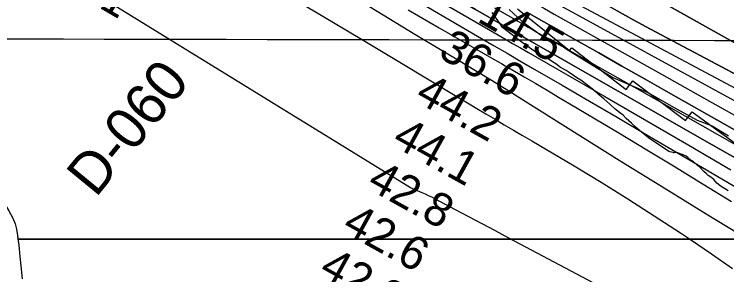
# Model space of a CAD drawing. Extents: x 3187622 to 3225504, y 800805 to 826213.
# Drawn here: x 3203820 to 3205252, y 811808 to 812331 of the extents above; entities that cross this region are included whole.
import ezdxf

# ---------------------------------------------------------------- set-up
doc = ezdxf.new("R2010")
doc.units = 0
for name, color, linetype in [('V-GRID-MAJR', 7, 'Continuous'), ('V-RIVR-EDGE', 7, 'Continuous'), ('V-RIVR-RANG', 7, 'Continuous'), ('V-RIVR-RANG-IDEN', 7, 'Continuous'), ('V-RRAP-RVMT', 7, 'Continuous'), ('V-SITE-VEGE', 7, 'Continuous'), ('V-TOPO-DPTH', 7, 'Continuous'), ('V-TOPO-MAJR', 7, 'Continuous'), ('V-TOPO-MINR', 7, 'Continuous'), ('V-TOPO-SHOR', 7, 'Continuous'), ('V-TOPO-WATR', 7, 'Continuous')]:
    doc.layers.add(name, color=color, linetype=linetype)

msp = doc.modelspace()

# ---------------------------------------------------------------- linework, layer by layer
at = {"layer": 'V-GRID-MAJR'}
msp.add_spline([(3191808.85, 812309.639), (3197045.574, 812297.071), (3202282.3000000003, 812285.265), (3207519.028, 812274.221), (3212755.758, 812263.939), (3217992.489, 812254.4180000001), (3223229.221, 812245.659), (3223229.222, 812245.659)], degree=3, dxfattribs=at)
at = {"layer": 'V-RIVR-EDGE'}
msp.add_lwpolyline([(3204814.8023972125, 812341.1328577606), (3204840.823873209, 812317.1611589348), (3204884.214138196, 812285.7569659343), (3204914.6092502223, 812272.6414319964), (3204929.7960579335, 812261.7368997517), (3204992.7284945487, 812222.8948384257), (3205023.5453851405, 812204.5621113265), (3205093.4530679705, 812173.9617067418), (3205151.185508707, 812141.6526912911), (3205192.8585641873, 812118.9463281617), (3205222.823299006, 812107.5705751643), (3205255.808198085, 812087.0590912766)], dxfattribs=at)
at = {"layer": 'V-RRAP-RVMT'}
for p, q in [((3204831.577000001, 812342.062999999), (3204936.291000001, 812258.435999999)), ((3204936.291000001, 812258.435999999), (3204940.808000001, 812264.1699999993)), ((3204940.808000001, 812264.1699999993), (3205050.213000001, 812180.2519999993)), ((3205050.213000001, 812180.2519999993), (3205063.6150000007, 812197.5759999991)), ((3205063.615000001, 812197.5759999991), (3205169.396000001, 812117.9099999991)), ((3205169.396000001, 812117.9099999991), (3205182.872000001, 812135.609999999)), ((3205182.872000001, 812135.609999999), (3205291.107000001, 812056.5439999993))]:
    msp.add_line(p, q, dxfattribs=at)
at = {"layer": 'V-SITE-VEGE'}
for points in [[(3204950.975, 812203.886), (3204944.319, 812208.301), (3204935.251, 812214.605), (3204929.197, 812218.4), (3204918.289, 812224.7390000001), (3204908.619, 812231.665), (3204905.592, 812233.559), (3204894.094, 812241.137), (3204883.187, 812247.475), (3204866.203, 812256.382), (3204848.074, 812269.6), (3204831.159, 812282.183), (3204827.5300000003, 812284.702), (3204820.901, 812290.346), (3204804.586, 812302.304), (3204801.5700000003, 812304.813), (3204796.8140000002, 812312.26), (3204780.699, 812334.63)], [(3205255.028, 811976.578), (3205249.613, 811980.224), (3205243.293, 811984.326), (3205238.781, 811987.515), (3205232.465, 811992.069), (3205226.159, 811999.34), (3205223.454, 812001.615), (3205220.294, 812003.892), (3205214.879, 812007.5380000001), (3205211.725, 812010.72), (3205206.316, 812015.724), (3205198.2060000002, 812024.36), (3205194.145, 812027.094), (3205191.4390000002, 812029.822), (3205188.2830000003, 812032.552), (3205184.2260000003, 812036.191), (3205180.161, 812038.473), (3205173.849, 812043.935), (3205170.691, 812046.21), (3205166.173, 812048.041), (3205163.464, 812049.411), (3205158.944, 812051.242), (3205153.975, 812053.0750000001), (3205151.7120000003, 812053.5380000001), (3205146.731, 812053.108), (3205145.374, 812053.1140000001), (3205144.47, 812053.571), (3205141.304, 812054.49), (3205137.685, 812054.959), (3205135.879, 812055.873), (3205095.1010000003, 812083.449), (3205090.872, 812086.595), (3205081.2260000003, 812094.748), (3205066.751, 812106.669), (3205060.742, 812112.914), (3205049.894, 812122.314), (3205043.887, 812128.558), (3205036.643, 812134.213), (3205027.597, 812141.741), (3205017.349, 812150.519), (3205005.313, 812161.781), (3204993.85, 812171.194), (3204985.417, 812178.71), (3204973.344, 812188.135), (3204958.844, 812198.831), (3204950.975, 812203.886)], [(3203816.895, 811922.079), (3203821.245, 811910.2390000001), (3203824.444, 811900.028), (3203826.007, 811886.812), (3203827.031, 811879.416), (3205348.899, 811879.416)], [(3205348.899, 811879.416), (3203827.031, 811879.416), (3203828.702, 811867.336), (3203830.685, 811844.615), (3203832.69, 811825.835), (3203835.3540000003, 811800.1)]]:
    msp.add_lwpolyline(points, dxfattribs=at)
at = {"layer": 'V-TOPO-DPTH'}
for points in [[(3205331.7257805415, 812238.7517306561), (3204942.6171508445, 812456.718531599), (3204935.1826146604, 812460.9536070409), (3204927.789836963, 812465.2592120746), (3204920.4596969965, 812469.670611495), (3204913.1713155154, 812474.1525405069), (3204861.212422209, 812506.6210975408), (3204828.091893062, 812527.5685444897), (3204795.1259419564, 812548.7536825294), (3204762.3918579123, 812570.2953572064), (3204729.8123519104, 812592.0747229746), (3204303.505898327, 812880.4197892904), (3204298.5168508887, 812883.8025973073), (3204293.532978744, 812887.1929943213), (3204288.556869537, 812890.5947748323), (3204283.585935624, 812894.00414434), (3204230.460363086, 812930.5302515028), (3204198.9074755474, 812952.1745857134), (3204167.323856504, 812973.773879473), (3204135.694140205, 812995.3056125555), (3204104.0336923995, 813016.792305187), (3203704.1048036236, 813287.5843619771)], [(3203704.1048036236, 813287.5843619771), (3204104.0336923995, 813016.792305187), (3204135.694140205, 812995.3056125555), (3204167.323856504, 812973.773879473), (3204198.9074755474, 812952.1745857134), (3204230.460363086, 812930.5302515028), (3204283.585935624, 812894.00414434), (3204288.556869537, 812890.5947748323), (3204293.532978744, 812887.1929943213), (3204298.5168508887, 812883.8025973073), (3204303.505898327, 812880.4197892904), (3204729.8123519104, 812592.0747229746), (3204762.3918579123, 812570.2953572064), (3204795.1259419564, 812548.7536825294), (3204828.091893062, 812527.5685444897), (3204861.212422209, 812506.6210975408), (3204913.1713155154, 812474.1525405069), (3204920.4596969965, 812469.670611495), (3204927.789836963, 812465.2592120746), (3204935.1826146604, 812460.9536070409), (3204942.6171508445, 812456.718531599), (3205331.7257805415, 812238.7517306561)], [(3203649.0580814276, 813201.3126628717), (3203881.428164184, 813038.2642224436), (3203940.553695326, 812996.5840682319), (3203999.556851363, 812954.7321853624), (3204058.3764447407, 812912.622709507), (3204117.073663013, 812870.341504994), (3204210.2175927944, 812802.9376058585), (3204222.290963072, 812794.2865413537), (3204234.417525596, 812785.7114515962), (3204246.6238764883, 812777.2503239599), (3204258.8834196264, 812768.865171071), (3204517.4479502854, 812593.7868018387), (3204576.0503555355, 812554.9009498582), (3204635.1217139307, 812516.7564591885), (3204694.8965020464, 812479.7240104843), (3204755.1402433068, 812443.4329230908), (3204856.1294295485, 812383.8774218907), (3204866.2589919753, 812377.970591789), (3204876.426431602, 812372.1304599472), (3204886.650687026, 812366.3903754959), (3204896.912819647, 812360.7169893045), (3205281.948020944, 812150.3114347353)], [(3203649.0580814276, 813201.3126628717), (3203881.428164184, 813038.2642224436), (3203940.553695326, 812996.5840682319), (3203999.556851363, 812954.7321853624), (3204058.3764447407, 812912.622709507), (3204117.073663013, 812870.341504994), (3204210.2175927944, 812802.9376058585), (3204222.290963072, 812794.2865413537), (3204234.417525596, 812785.7114515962), (3204246.6238764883, 812777.2503239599), (3204258.8834196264, 812768.865171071), (3204517.4479502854, 812593.7868018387), (3204576.0503555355, 812554.9009498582), (3204635.1217139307, 812516.7564591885), (3204694.8965020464, 812479.7240104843), (3204755.1402433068, 812443.4329230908), (3204856.1294295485, 812383.8774218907), (3204866.2589919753, 812377.970591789), (3204876.426431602, 812372.1304599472), (3204886.650687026, 812366.3903754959), (3204896.912819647, 812360.7169893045), (3205281.948020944, 812150.3114347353)], [(3205573.3098386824, 812050.3044434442), (3205099.1651308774, 812301.5162483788), (3205065.533903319, 812319.6281559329), (3205032.071338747, 812338.0417065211), (3204998.8617686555, 812356.9077216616), (3204965.820861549, 812376.0753798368), (3204964.1473530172, 812377.0614542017), (3204932.2342959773, 812396.2247539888), (3204900.5404913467, 812415.7376299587), (3204869.1755653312, 812435.7748702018), (3204838.0298917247, 812456.1616866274), (3204545.933787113, 812650.8460406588), (3204499.158246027, 812682.2502577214), (3204452.5253161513, 812713.8633254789), (3204406.1063030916, 812745.7896692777), (3204359.8299012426, 812777.924863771), (3204319.732868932, 812805.9695515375), (3204293.655456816, 812824.3002285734), (3204267.6360469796, 812842.712464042), (3204241.703640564, 812861.24703716), (3204215.8292364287, 812879.8631687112), (3203817.4131234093, 813167.9421211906)], [(3203817.4131234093, 813167.9421211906), (3204215.8292364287, 812879.8631687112), (3204241.703640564, 812861.24703716), (3204267.6360469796, 812842.712464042), (3204293.655456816, 812824.3002285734), (3204319.732868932, 812805.9695515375), (3204359.8299012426, 812777.924863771), (3204406.1063030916, 812745.7896692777), (3204452.5253161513, 812713.8633254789), (3204499.158246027, 812682.2502577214), (3204545.933787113, 812650.8460406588), (3204838.0298917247, 812456.1616866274), (3204869.1755653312, 812435.7748702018), (3204900.5404913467, 812415.7376299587), (3204932.2342959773, 812396.2247539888), (3204964.1473530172, 812377.0614542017), (3204965.820861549, 812376.0753798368), (3204998.8617686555, 812356.9077216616), (3205032.071338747, 812338.0417065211), (3205065.533903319, 812319.6281559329), (3205099.1651308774, 812301.5162483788), (3205573.3098386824, 812050.3044434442)], [(3205273.6938542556, 812040.4257849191), (3205223.3416977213, 812069.2985588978), (3204845.0247037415, 812284.8246839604), (3204838.6526302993, 812288.4630892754), (3204832.285316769, 812292.1097868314), (3204825.9251431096, 812295.76892275), (3204819.5697293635, 812299.43635091), (3204747.228737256, 812341.2754304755), (3204704.822332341, 812366.0621738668), (3204662.5704771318, 812391.1069418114), (3204620.55044648, 812416.5387465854), (3204578.6849655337, 812442.228575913), (3204212.7746165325, 812669.081309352), (3204195.841987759, 812679.766728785), (3204179.0261904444, 812690.629876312), (3204162.38564032, 812701.7596159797), (3204145.8619216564, 812713.0670837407), (3203907.2048797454, 812879.1920731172), (3203848.5373556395, 812920.3640085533), (3203790.082763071, 812961.8336639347)], [(3205534.5108927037, 811948.3317895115), (3205134.968537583, 812174.3234571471), (3205088.265205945, 812200.7425313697), (3205041.563269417, 812227.1640713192), (3204994.863425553, 812253.5893098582), (3204948.164976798, 812280.0170141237), (3204914.0307523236, 812299.3361254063), (3204884.430228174, 812316.1580047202), (3204854.8693909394, 812333.04905725)], [(3204854.8693909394, 812333.04905725), (3204884.430228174, 812316.1580047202), (3204914.0307523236, 812299.3361254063), (3204948.164976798, 812280.0170141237), (3204994.863425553, 812253.5893098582), (3205041.563269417, 812227.1640713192), (3205088.265205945, 812200.7425313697), (3205134.968537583, 812174.3234571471), (3205534.5108927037, 811948.3317895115)]]:
    msp.add_lwpolyline(points, dxfattribs=at)
at = {"layer": 'V-TOPO-MAJR'}
msp.add_lwpolyline([(3204611.727886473, 812340.1165210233), (3204674.191394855, 812304.0708818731), (3204784.549643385, 812240.6817461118), (3204791.903538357, 812236.4497829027), (3204799.2528460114, 812232.2098830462), (3204806.595272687, 812227.9580782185), (3204813.9331120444, 812223.6983367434), (3204845.211468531, 812205.5068120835), (3204868.164167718, 812192.1098811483), (3204891.0890303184, 812178.6656517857), (3204913.9721380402, 812165.1504747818), (3204936.8274091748, 812151.5879993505), (3205035.0716295, 812093.0832698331), (3205091.9155683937, 812059.0353891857), (3205148.64230644, 812024.7944597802), (3205205.1932432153, 811990.2639572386), (3205261.6269791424, 811955.5404059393)], dxfattribs=at)
at = {"layer": 'V-TOPO-MINR'}
for points in [[(3203704.1048036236, 813287.5843619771), (3204104.0336923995, 813016.792305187), (3204135.694140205, 812995.3056125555), (3204167.323856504, 812973.773879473), (3204198.9074755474, 812952.1745857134), (3204230.460363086, 812930.5302515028), (3204283.585935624, 812894.00414434), (3204288.556869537, 812890.5947748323), (3204293.532978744, 812887.1929943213), (3204298.5168508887, 812883.8025973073), (3204303.505898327, 812880.4197892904), (3204729.8123519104, 812592.0747229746), (3204762.3918579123, 812570.2953572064), (3204795.1259419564, 812548.7536825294), (3204828.091893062, 812527.5685444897), (3204861.212422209, 812506.6210975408), (3204913.1713155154, 812474.1525405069), (3204920.4596969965, 812469.670611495), (3204927.789836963, 812465.2592120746), (3204935.1826146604, 812460.9536070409), (3204942.6171508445, 812456.718531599), (3205331.7257805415, 812238.7517306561)], [(3203649.0580814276, 813201.3126628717), (3203881.428164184, 813038.2642224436), (3203940.553695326, 812996.5840682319), (3203999.556851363, 812954.7321853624), (3204058.3764447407, 812912.622709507), (3204117.073663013, 812870.341504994), (3204210.2175927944, 812802.9376058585), (3204222.290963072, 812794.2865413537), (3204234.417525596, 812785.7114515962), (3204246.6238764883, 812777.2503239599), (3204258.8834196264, 812768.865171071), (3204517.4479502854, 812593.7868018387), (3204576.0503555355, 812554.9009498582), (3204635.1217139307, 812516.7564591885), (3204694.8965020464, 812479.7240104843), (3204755.1402433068, 812443.4329230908), (3204856.1294295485, 812383.8774218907), (3204866.2589919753, 812377.970591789), (3204876.426431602, 812372.1304599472), (3204886.650687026, 812366.3903754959), (3204896.912819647, 812360.7169893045), (3205281.948020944, 812150.3114347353)], [(3203817.4131234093, 813167.9421211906), (3204215.8292364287, 812879.8631687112), (3204241.703640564, 812861.24703716), (3204267.6360469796, 812842.712464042), (3204293.655456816, 812824.3002285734), (3204319.732868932, 812805.9695515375), (3204359.8299012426, 812777.924863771), (3204406.1063030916, 812745.7896692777), (3204452.5253161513, 812713.8633254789), (3204499.158246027, 812682.2502577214), (3204545.933787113, 812650.8460406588), (3204838.0298917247, 812456.1616866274), (3204869.1755653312, 812435.7748702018), (3204900.5404913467, 812415.7376299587), (3204932.2342959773, 812396.2247539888), (3204964.1473530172, 812377.0614542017), (3204965.820861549, 812376.0753798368), (3204998.8617686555, 812356.9077216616), (3205032.071338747, 812338.0417065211), (3205065.533903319, 812319.6281559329), (3205099.1651308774, 812301.5162483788), (3205573.3098386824, 812050.3044434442)], [(3203740.745685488, 813097.2791838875), (3204155.5895185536, 812791.7911504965), (3204184.5642398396, 812770.807656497), (3204213.75564856, 812750.1353646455), (3204243.2720884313, 812729.9298760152), (3204273.005215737, 812710.0355895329), (3204303.0345665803, 812690.2869716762), (3204348.162172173, 812661.1012631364), (3204393.5792103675, 812632.3811003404), (3204439.4303974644, 812604.3592561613), (3204485.5710171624, 812576.8029577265), (3204827.6717541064, 812376.0273555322), (3204846.934629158, 812364.8073002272), (3204866.246126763, 812353.672216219), (3204885.6305581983, 812342.6645891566), (3204905.063612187, 812331.7419333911), (3205036.052785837, 812258.6841106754), (3205120.968816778, 812211.2107496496), (3205205.820741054, 812163.6233513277), (3205290.5765053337, 812115.8648970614)], [(3203639.8777808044, 813043.2487754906), (3204112.390481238, 812706.1911381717), (3204139.259843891, 812687.3398278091), (3204166.320656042, 812668.7722735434), (3204193.668642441, 812650.6303534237), (3204221.208078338, 812632.772189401), (3204288.7176643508, 812589.7415412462), (3204350.38693258, 812550.96081456), (3204412.3645888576, 812512.6863448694), (3204474.80482721, 812475.1712606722), (3204537.553453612, 812438.1624334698), (3204790.073069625, 812291.2976780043), (3204805.890477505, 812282.1129616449), (3204821.7163390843, 812272.9428580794), (3204837.5548812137, 812263.7946737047), (3204853.4018770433, 812254.6611021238), (3205006.979784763, 812166.2865390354), (3205091.5501797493, 812117.4348316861), (3205176.0119389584, 812068.396725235), (3205260.310744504, 812019.0790201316)], [(3203790.082763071, 812961.8336639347), (3203848.5373556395, 812920.3640085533), (3203907.2048797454, 812879.1920731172), (3204145.8619216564, 812713.0670837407), (3204162.38564032, 812701.7596159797), (3204179.0261904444, 812690.629876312), (3204195.841987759, 812679.766728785), (3204212.7746165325, 812669.081309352), (3204578.6849655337, 812442.228575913), (3204620.55044648, 812416.5387465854), (3204662.5704771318, 812391.1069418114), (3204704.822332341, 812366.0621738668), (3204747.228737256, 812341.2754304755), (3204819.5697293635, 812299.43635091), (3204825.9251431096, 812295.76892275), (3204832.285316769, 812292.1097868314), (3204838.6526302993, 812288.4630892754), (3204845.0247037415, 812284.8246839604), (3205223.3416977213, 812069.2985588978), (3205273.6938542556, 812040.4257849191)], [(3203741.059870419, 812863.8324937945), (3204083.8947025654, 812624.1630953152), (3204104.048515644, 812610.356358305), (3204124.3710237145, 812596.8079311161), (3204144.9465742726, 812583.6469686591), (3204165.6908198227, 812570.7443160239), (3204470.1321175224, 812385.3629310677), (3204521.7612264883, 812354.0118032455), (3204573.44153824, 812322.7455446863), (3204625.19865417, 812291.6065900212), (3204677.006972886, 812260.5525046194), (3204713.2945821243, 812238.8622476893), (3204746.929564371, 812218.606086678), (3204780.473976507, 812198.2021314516), (3204813.8825334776, 812177.5764849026), (3204847.200520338, 812156.8030441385), (3204956.9611343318, 812087.8626012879), (3205041.503229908, 812035.0688175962), (3205126.227102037, 811982.5701058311), (3205211.2236389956, 811930.5140019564), (3205296.401952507, 811878.7529700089)], [(3205358.4835540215, 811593.5854278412), (3204814.159428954, 811881.8980281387), (3204787.3110199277, 811896.1107000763), (3204760.458124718, 811910.3148860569), (3204733.5985002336, 811924.506343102), (3204706.734389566, 811938.6893141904), (3204665.486436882, 811960.4537707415), (3204659.204431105, 811963.6670194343), (3204652.871159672, 811966.7722569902), (3204646.460989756, 811969.715477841), (3204639.999554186, 811972.5506875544), (3204616.5363753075, 811982.4922330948), (3203425.0261936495, 812715.139725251)], [(3204166.377399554, 812629.2001499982), (3204759.361560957, 812282.8753272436), (3204785.021128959, 812267.9032812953), (3204810.688863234, 812252.945261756), (3204836.368846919, 812238.0082818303), (3204862.0569968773, 812223.0853283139), (3204921.249668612, 812188.7311072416), (3204976.5176299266, 812156.6027479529), (3205031.755392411, 812124.4226354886), (3205086.947856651, 812092.1648932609), (3205142.1101220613, 812059.8553978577), (3205492.3865962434, 811854.3615457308)], [(3204889.6278672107, 812385.8589074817), (3205549.3765909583, 812033.4817946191)], [(3204362.894248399, 812373.5198046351), (3204440.3791585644, 812327.4970091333), (3204517.768694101, 812281.3140166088), (3204595.0946465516, 812235.0242260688), (3204712.870873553, 812164.3540227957), (3204731.2716486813, 812153.3370702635), (3204749.6865889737, 812142.3438984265), (3204768.1227770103, 812131.3863976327), (3204786.573130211, 812120.4526775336), (3204805.0367223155, 812109.5412235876), (3204823.503801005, 812098.63567694), (3204841.9761095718, 812087.73899124), (3204860.4519047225, 812076.8482128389), (3204945.609448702, 812026.6786015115), (3204999.7855363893, 811994.1136498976), (3205053.565339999, 811960.919164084), (3205106.7507174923, 811926.7803769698), (3205159.5398109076, 811892.0120556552), (3205179.3549795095, 811878.7089410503), (3205221.8263474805, 811849.9563871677), (3205264.1474515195, 811820.9861322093)], [(3204785.444129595, 812344.5825299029), (3204822.1157040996, 812323.2888273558), (3204832.487496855, 812317.2856343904), (3204842.8703680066, 812311.3017258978), (3204853.269856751, 812305.3467441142), (3204863.680423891, 812299.4110468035), (3204874.1023051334, 812293.4951218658), (3204884.528193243, 812287.5862752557), (3204894.9600916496, 812281.6880461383), (3204905.3959969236, 812275.7968953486), (3205012.1794544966, 812215.5884505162), (3205076.001190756, 812179.5826264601), (3205139.8110564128, 812143.5557896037), (3205203.603116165, 812107.4974335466), (3205267.383305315, 812071.4180646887)]]:
    msp.add_lwpolyline(points, dxfattribs=at)
at = {"layer": 'V-TOPO-SHOR'}
msp.add_lwpolyline([(3203762.605, 812011.7710000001), (3203768.571, 811998.535), (3203774.346, 811994.5700000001), (3203780.593, 811991.9940000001), (3203788.656, 811981.0650000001), (3203794.619, 811967.366), (3203800.108, 811951.351), (3203808.8510000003, 811936.714), (3203816.895, 811922.079), (3203821.245, 811910.2390000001), (3203824.444, 811900.028), (3203826.007, 811886.812), (3203828.702, 811867.336), (3203830.687, 811844.615), (3203832.69, 811825.835), (3203835.3540000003, 811800.1)], dxfattribs=at)
at = {"layer": 'V-TOPO-WATR'}
msp.add_lwpolyline([(3204854.8693909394, 812333.04905725), (3204884.430228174, 812316.1580047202), (3204914.0307523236, 812299.3361254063), (3204948.164976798, 812280.0170141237), (3204994.863425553, 812253.5893098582), (3205041.563269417, 812227.1640713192), (3205088.265205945, 812200.7425313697), (3205134.968537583, 812174.3234571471), (3205534.5108927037, 811948.3317895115)], dxfattribs=at)

# ---------------------------------------------------------------- texts
at = {"layer": 'V-RIVR-RANG'}
for s, height, rotation, p in [('44.1', 66.99999999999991, 329.6283257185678, (3203880.217635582, 812409.089079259)), ('14.5', 67.00000000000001, 330.664111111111, (3204748.2146288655, 812317.7327230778)), ('36.6', 67, 330.97832571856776, (3204669.4039154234, 812246.5597291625)), ('44.2', 67, 330.97832571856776, (3204622.7225240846, 812158.099938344)), ('44.1', 67, 330.97832571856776, (3204576.5034495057, 812069.3842072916)), ('42.8', 67, 330.97832571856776, (3204526.1315240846, 811982.970938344)), ('42.6', 67, 330.97832571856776, (3204476.2209154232, 811896.3027291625)), ('42.2', 67, 330.97832571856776, (3204429.5405240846, 811807.8419383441))]:
    msp.add_text(s, height=height, rotation=rotation, dxfattribs=at).set_placement(p)
at = {"layer": 'V-RIVR-RANG-IDEN'}
msp.add_text('D-060', height=82.999998, rotation=50.68877347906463, dxfattribs=at).set_placement((3203983.4284796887, 811961.3343078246))

doc.saveas('drawing.dxf')
